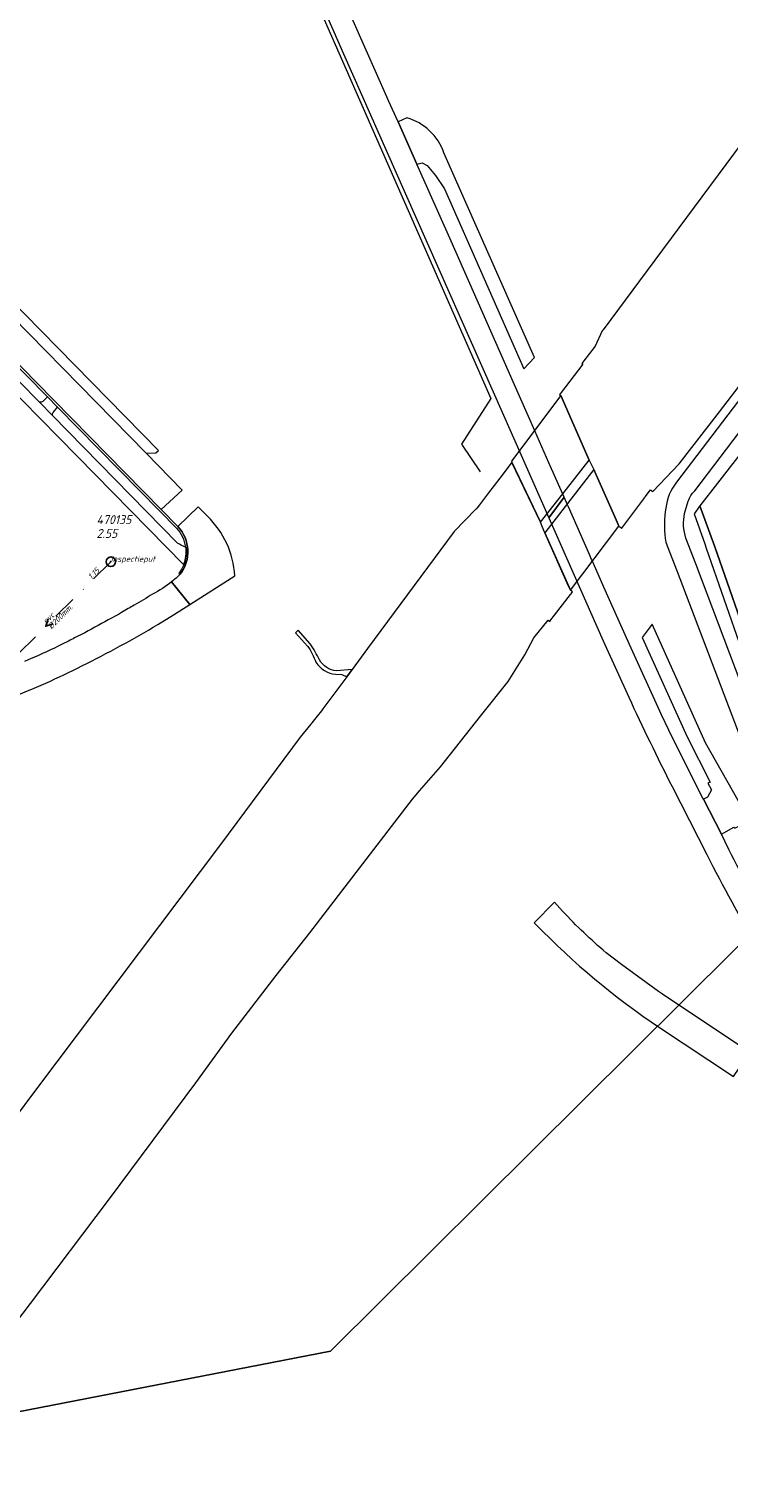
# Model space of a CAD drawing. Extents: x 148869 to 161638, y 453607 to 469810.
# Tile 461 of 656: x 154934 to 155081, y 463579 to 463884. Entities that reach past the tile are written whole.
import ezdxf
from ezdxf.lldxf.tags import DXFTag

# ---------------------------------------------------------------- set-up
doc = ezdxf.new("R2010")
doc.units = 0
doc.header["$PDMODE"] = 32
doc.header["$PDSIZE"] = 2
doc.linetypes.add('RI-VWA', pattern=[11, 5, -3, 0, -3])
doc.layers.get('0').update_dxf_attribs({"linetype": 'CONTINUOUS'})
doc.layers.get('DEFPOINTS').update_dxf_attribs({"linetype": 'CONTINUOUS'})
doc.layers.add('2024', color=160, linetype='CONTINUOUS')
for name, color, linetype, lineweight in [('B-OI-RI-PERSLEIDING-G-niet meenemen', 190, 'RI-PERS', 18), ('B-OI-RI-STROOMRICHTING-S', 252, 'CONTINUOUS', 25), ('B-OI-RI-VWA-BOB-T18', 34, 'CONTINUOUS', 18), ('B-OI-RI-VWA-DIAMETER-T18', 34, 'CONTINUOUS', 18), ('B-OI-RI-VWA-MATERIAAL-T18', 34, 'CONTINUOUS', 18), ('B-OI-RI-VWA_PUTDEKSELHOOGTE-T25', 34, 'CONTINUOUS', 25), ('B-OI-RI-VWA_PUTNUMMER-T25', 34, 'CONTINUOUS', 25), ('B-OI-RI-VWA_RIOOLPUT-S', 34, 'CONTINUOUS', 25), ('B-OI-RI-VWA_TRANSPORTLEIDING-G', 34, 'RI-VWA', 18), ('B-RO-VH-VERHARDING_ASFALT-GV', 251, 'CONTINUOUS', 18), ('B-RO-VH-VERHARDING_FUNDERING_ZAND-GV', 251, 'CONTINUOUS', 18), ('B-RO-VH-VERHARDING_GRASBETONSTEEN-GV', 251, 'CONTINUOUS', 18), ('B-RO-VH-VERHARDING_HALFVERHARDING-GV', 251, 'CONTINUOUS', 18), ('B-RO-VH-VERHARDING_STRAATBAKSTEEN-GV', 251, 'CONTINUOUS', 18)]:
    doc.layers.add(name, color=color, linetype=linetype, lineweight=lineweight)
doc.styles.add('NLCS-ISO-M500-T18_CURSIEF', font='NLCS-ISO.ttf', dxfattribs={"oblique": 15, "height": 0.9})
doc.styles.add('NLCS-ISO-M750-T25_CURSIEF', font='NLCS-ISO.ttf', dxfattribs={"oblique": 15, "height": 1.875})
tags = doc.linetypes.add('RI-PERS', pattern='A,7,-2,["P",Standard,S=1.8,R=0,X=-0.5,Y=-0.9],-2,7,-2,[102,NLCS.SHX,S=1,R=180,X=0,Y=0],-2', length=22).pattern_tags.tags
tags[6] = DXFTag(74, 10)

# ---------------------------------------------------------------- blocks, each defined once
blk = doc.blocks.new('ACMAP_ANN_TEMPLATE_vwa-diam')
at = {"color": 0, "linetype": 'ByBlock', "style": 'NLCS-ISO-M500-T18_CURSIEF', "oblique": 15}
blk.add_attdef('vwa-diam', (0.3, -1.3), '', height=1.2, dxfattribs=at)
blk = doc.blocks.new('ACMAP_ANN_TEMPLATE_vwa-materiaal')
at = {"color": 0, "linetype": 'ByBlock', "style": 'NLCS-ISO-M500-T18_CURSIEF', "oblique": 15}
blk.add_attdef('vwa-mat', (0.3, 0.2), '', height=1.2, dxfattribs=at)
blk = doc.blocks.new('ACMAP_ANN_TEMPLATE_vwa-nap-r')
at = {"color": 0, "linetype": 'ByBlock', "style": 'NLCS-ISO-M500-T18_CURSIEF', "oblique": 15}
blk.add_attdef('vwa-nap-r', (-5.6, 0.2), '', height=1.2, dxfattribs=at)
blk = doc.blocks.new('ACMAP_ANN_TEMPLATE_type knoop')
at = {"layer": 'DEFPOINTS', "style": 'NLCS-ISO-M500-T18_CURSIEF', "oblique": 15}
blk.add_attdef('type_knoop', (0, 0), '', height=1.2, dxfattribs=at)
blk = doc.blocks.new('ACMAP_ANN_TEMPLATE_vwa-puth')
at = {"color": 0, "linetype": 'ByBlock', "style": 'NLCS-ISO-M750-T25_CURSIEF', "oblique": 15}
blk.add_attdef('vwa-puth', (-3, 5), '', height=1.88, dxfattribs=at)
blk = doc.blocks.new('ACMAP_ANN_TEMPLATE_vwa-putnr')
at = {"color": 0, "linetype": 'ByBlock', "style": 'NLCS-ISO-M750-T25_CURSIEF', "oblique": 15}
blk.add_attdef('vaw-putnr', (-3, 7.9), '', height=1.88, dxfattribs=at)

msp = doc.modelspace()

# ---------------------------------------------------------------- linework, layer by layer
at = {"layer": '2024', "color": 251, "flags": 128}
msp.add_lwpolyline([(154880.09, 463583.71), (154802.93, 463607.77), (154783.42, 463618.82), (154703.5, 463642.43), (154548.43, 463659.29), (154421.26, 463667.51), (154303, 463715.64), (154234.64, 463746.72), (154185.43, 463847.93), (154172.54, 464214.74), (154374.96, 464203.67), (154448.97, 464217.42), (154534.52, 464252.78), (154794.92, 464365.88), (155095.72, 464481.69), (155225.77, 464522.99), (155743.43, 464406.43), (155261.03, 464027.91), (155117.92, 463879.58), (155092.5, 463701.09), (154997.18, 463606.5)], close=True, dxfattribs=at)
at = {"layer": 'B-OI-RI-PERSLEIDING-G-niet meenemen'}
for p, q in [((154971.7, 463940.84), (155030.85, 463806.37)), ((155030.85, 463806.37), (155024.7, 463796.8)), ((155024.7, 463796.8), (155028.6, 463791))]:
    msp.add_line(p, q, dxfattribs=at)
at = {"layer": 'B-OI-RI-STROOMRICHTING-S', "color": 251}
msp.add_lwpolyline([(154937.98, 463760.1), (154937.45, 463758.57), (154938.98, 463759.07)], dxfattribs=at)
at = {"layer": 'B-OI-RI-VWA_RIOOLPUT-S'}
msp.add_point((154951.1, 463772.1), dxfattribs=at)
at = {"layer": 'B-OI-RI-VWA_TRANSPORTLEIDING-G', "color": 251}
msp.add_line((154923.83, 463745.04), (154951.1, 463772.1), dxfattribs=at)
at = {"layer": 'B-RO-VH-VERHARDING_ASFALT-GV', "flags": 128}
for points in [[(155035.57, 463809.82), (155022.52, 463839.36), (155015.37, 463855.49), (155011.39, 463864.4), (155009.48, 463868.67), (155009.06, 463869.62), (155004.7, 463879.45), (154990.5, 463911.51), (154989.24, 463914.4), (154982.33, 463937.74)], [(154975.6, 463934.06), (154982.07, 463919.34), (154999.97, 463878.7), (155012.91, 463849.46), (155033.51, 463802.87), (155043.03, 463781.29), (155046.26, 463785.62), (155043.07, 463792.84), (155040.09, 463799.58), (155035.57, 463809.82)], [(154832.59, 463914.45), (154836.43, 463910.54), (154871.5, 463874.83), (154874.23, 463872.09), (154877.67, 463868.52), (154877.99, 463868.2), (154878.25, 463867.94), (154882.57, 463863.68), (154882.96, 463863.29), (154939.07, 463806.07), (154961.7, 463783.03), (154966.1, 463787.09), (154958.52, 463794.85), (154881.31, 463873.52), (154875.93, 463878.97), (154870.78, 463884.25), (154865.41, 463889.72), (154843.76, 463911.82), (154837.92, 463917.71)], [(155073.68, 463787), (155104.28, 463827.19), (155124.06, 463852.72), (155142.62, 463876.91), (155139.31, 463879.45), (155120.48, 463854.88), (155103.1, 463832.38), (155069.86, 463788.8)], [(154892.52, 463849.82), (154890.88, 463851.49), (154890.04, 463852.34), (154883.32, 463859.19), (154881.09, 463861.46), (154879.7, 463862.91), (154879.2, 463863.92), (154878.46, 463864.69), (154876.57, 463862.84), (154924.71, 463813.85), (154944.04, 463794.24), (154966.4, 463771.46)], [(154965.13, 463776.02), (154938.87, 463802.76), (154936.1, 463805.58), (154927.52, 463814.26), (154925.38, 463816.42), (154908.97, 463833.08), (154908.96, 463833.36), (154905.93, 463836.5), (154905.5, 463836.61), (154894.89, 463847.41), (154892.52, 463849.82)], [(154936.1, 463805.58), (154938.87, 463802.76)], [(154939.94, 463804.51), (154937.8, 463806.69), (154936.82, 463805.73)], [(154938.99, 463803.42), (154939.94, 463804.51)], [(154971.38, 463781.65), (154969.44, 463783.64), (154965.19, 463779.48)], [(155075.49, 463722.28), (155075.39, 463722.47), (155068.99, 463735.18), (155066.7, 463739.95), (155059.95, 463754.72), (155054.86, 463766.15), (155052.13, 463772.33), (155052.01, 463772.59), (155051.55, 463773.63), (155047.14, 463783.62), (155046.96, 463784.04), (155046.26, 463785.62), (155043.03, 463781.29), (155054.42, 463755.5), (155059.82, 463743.71)], [(155071.55, 463782.25), (155072.31, 463784.81)], [(155098.92, 463706.16), (155096.27, 463712.42), (155073.88, 463771.69), (155071.82, 463777.07)], [(154966.85, 463775.2), (154966.75, 463775.19)], [(155067.89, 463775.46), (155070.01, 463770.04), (155091.83, 463712.71)], [(154960.94, 463758.93), (154964.27, 463760.96), (154967.66, 463763.12), (154963.87, 463767.91)], [(154963.87, 463767.91), (154967.66, 463763.12), (154977.15, 463769.14)], [(154942.23, 463755.46), (154940.9, 463754.79)], [(155068.91, 463724.91), (155076.2, 463710.67)], [(155080.81, 463711.71), (155079.29, 463714.92), (155075.49, 463722.28)]]:
    msp.add_lwpolyline(points, dxfattribs=at)
at = {"layer": 'B-RO-VH-VERHARDING_ASFALT-GV'}
for points in [[(154936.82, 463805.73, -0.248345), (154936.1, 463805.58)], [(154938.87, 463802.76, -0.255624), (154938.99, 463803.42)], [(155069.86, 463788.8, 0.146236), (155067.61, 463783.36)], [(155072.31, 463784.81, -0.125696), (155073.68, 463787)], [(155067.61, 463783.36, 0.068219), (155067.47, 463777.01)], [(154977.15, 463769.14, 0.18509), (154971.38, 463781.65)], [(155071.82, 463777.07, -0.136258), (155071.55, 463782.25)], [(154965.19, 463779.48, -0.36498), (154965.68, 463769.48)], [(155067.47, 463777.01, 0.095529), (155067.89, 463775.46)], [(154966.75, 463775.19, -0.088976), (154965.13, 463776.02)], [(154966.4, 463771.46, 0.128879), (154966.85, 463775.2)], [(154963.87, 463767.91, -0.045498), (154959.88, 463765.3)], [(154965.68, 463769.48, -0.022953), (154963.87, 463767.91)], [(154959.88, 463765.3, -0.004325), (154955.97, 463762.96)], [(154954.77, 463762.26, -0.012432), (154943.49, 463756.11)], [(154955.97, 463762.96, -0.000989), (154954.77, 463762.26)], [(154945.04, 463750.25, 0.019732), (154960.94, 463758.93)], [(154943.49, 463756.11, -0.001896), (154942.23, 463755.46)], [(154940.9, 463754.79, -0.008855), (154934.25, 463751.72)], [(154929.67, 463743.45, 0.026315), (154945.04, 463750.25)], [(154934.25, 463751.72, -0.00157), (154932.95, 463751.15)], [(155059.82, 463743.71, 0.008439), (155068.91, 463724.91)], [(155076.2, 463710.67, 0.012098), (155086.89, 463690.97)], [(155090.09, 463694.59, -0.013905), (155080.81, 463711.71)]]:
    msp.add_lwpolyline(points, format="xyb", dxfattribs=at)
at = {"layer": 'B-RO-VH-VERHARDING_FUNDERING_ZAND-GV', "flags": 128}
for points in [[(154990.44, 463757.72), (154989.89, 463757.2), (154992.39, 463754.41)], [(154992.98, 463754.88), (154990.44, 463757.72)], [(154998.28, 463748.52), (154999.62, 463748.47), (155000.62, 463747.98), (155001.74, 463749.5), (154998.46, 463749.19)]]:
    msp.add_lwpolyline(points, dxfattribs=at)
at = {"layer": 'B-RO-VH-VERHARDING_FUNDERING_ZAND-GV'}
for points in [[(154992.39, 463754.41, -0.067543), (154994.16, 463751.01)], [(154994.9, 463751.49, 0.03567), (154992.98, 463754.88)], [(154994.16, 463751.01, 0.239939), (154998.28, 463748.52)], [(154998.46, 463749.19, -0.228723), (154994.9, 463751.49)]]:
    msp.add_lwpolyline(points, format="xyb", dxfattribs=at)
at = {"layer": 'B-RO-VH-VERHARDING_GRASBETONSTEEN-GV', "flags": 128}
for points in [[(155013.23, 463865.25), (155012.3, 463864.82), (155011.39, 463864.4)], [(155011.39, 463864.4), (155015.37, 463855.49), (155016.46, 463855.82), (155017.5, 463855.26), (155019.28, 463853.15), (155021.11, 463850.32), (155037.81, 463812.57), (155040.02, 463814.97), (155021.03, 463857.89)]]:
    msp.add_lwpolyline(points, dxfattribs=at)
at = {"layer": 'B-RO-VH-VERHARDING_GRASBETONSTEEN-GV'}
msp.add_lwpolyline([(155021.03, 463857.89, 0.243835), (155013.23, 463865.25)], format="xyb", dxfattribs=at)
at = {"layer": 'B-RO-VH-VERHARDING_GRASBETONSTEEN-GV', "flags": 128}
msp.add_lwpolyline([(155064.72, 463759.01), (155062.66, 463756.23), (155072.08, 463735.38), (155076.94, 463725.88), (155076.4, 463725.61), (155077.19, 463724.23), (155076.35, 463722.73), (155075.49, 463722.28), (155079.29, 463714.92), (155081.91, 463716.44), (155082.07, 463716.17), (155085.19, 463717.8), (155075.92, 463734.14)], close=True, dxfattribs=at)
at = {"layer": 'B-RO-VH-VERHARDING_HALFVERHARDING-GV', "flags": 128}
for points in [[(155090.1, 463868.77), (155063.7, 463833.22), (155054.46, 463820.78), (155054.27, 463820.52), (155052.76, 463817.34), (155050.41, 463814.24), (155049.99, 463813.69), (155050.18, 463813.53), (155045.65, 463807.64), (155045.63, 463807.61), (155045.43, 463807.35), (155045.37, 463807.28), (155045.3, 463807.19), (155045.57, 463806.98), (155051.52, 463793.42), (155051.75, 463792.97), (155052.51, 463791.43), (155052.72, 463790.95), (155057.15, 463780.93), (155057.6, 463779.91), (155057.69, 463779.72), (155057.75, 463779.57), (155058.14, 463779.28), (155058.23, 463779.22), (155058.33, 463779.15), (155058.35, 463779.13), (155062.96, 463785.32), (155063.11, 463785.51), (155063.17, 463785.59), (155063.28, 463785.73), (155064.2, 463786.93), (155064.38, 463787.16), (155064.89, 463786.86), (155070.39, 463792.66), (155078.89, 463803.55), (155097.66, 463828.1)], [(154885.48, 463552.31), (154934.23, 463616.48), (154950.8, 463638.42), (154968.96, 463662.78), (154976.5, 463673.2), (154985.78, 463685.29), (154992.89, 463694.21), (155014.44, 463722.31), (155015.92, 463724.02), (155020.28, 463729.07), (155028.7, 463739.7), (155034.49, 463746.97), (155038.03, 463752.54), (155039.93, 463756.11), (155042.9, 463759.85), (155043.23, 463759.58), (155043.3, 463759.68), (155043.48, 463759.91), (155044.24, 463760.9), (155047.57, 463765.2), (155047.73, 463765.4), (155047.96, 463765.69), (155048.02, 463765.78), (155047.86, 463765.9), (155047.58, 463766.13), (155047.39, 463766.54), (155046.92, 463767.59), (155042.5, 463777.52), (155042.2, 463778.2), (155041.68, 463779.48), (155041.31, 463780.38), (155035.38, 463792.81), (155035.29, 463793), (155035.12, 463792.77), (155032.76, 463789.67), (155030.38, 463786.56), (155028.48, 463784.06), (155027.98, 463783.41), (155027.77, 463783.14), (155027.73, 463783.1), (155023.15, 463778.48), (155005.01, 463753.93), (155001.74, 463749.5), (155000.62, 463747.98), (154995.62, 463741.22), (154995.33, 463740.83), (154994.42, 463739.67), (154993.32, 463738.27), (154993.13, 463738.02), (154993.11, 463738), (154990.88, 463735.27), (154974.13, 463712.77), (154935.52, 463661.5), (154914.99, 463634.07)]]:
    msp.add_lwpolyline(points, dxfattribs=at)
for points in [[(155035.2, 463793.19), (155035.29, 463793), (155041.31, 463780.38), (155046.73, 463787.3), (155051.52, 463793.42), (155045.57, 463806.98)], [(155057.75, 463779.57), (155057.69, 463779.72), (155057.6, 463779.91), (155057.15, 463780.93), (155052.72, 463790.95), (155052.51, 463791.43), (155047.66, 463785.21), (155042.2, 463778.2), (155047.58, 463766.13)]]:
    msp.add_lwpolyline(points, close=True, dxfattribs=at)
at = {"layer": 'B-RO-VH-VERHARDING_STRAATBAKSTEEN-GV', "flags": 128}
for points in [[(154961.11, 463795.47), (154883.72, 463874.27), (154883.42, 463873.99), (154882.87, 463873.48), (154881.31, 463873.52), (154958.52, 463794.85), (154960.55, 463794.93)], [(155075.76, 463775.84), (155076.07, 463774.97), (155083.49, 463753.72), (155085.82, 463752.58), (155077.9, 463775.2), (155074.75, 463783.85), (155073.52, 463782.18)]]:
    msp.add_lwpolyline(points, close=True, dxfattribs=at)
for points in [[(154965.19, 463779.48), (154961.7, 463783.03), (154939.07, 463806.07), (154882.96, 463863.29), (154882.6, 463862.94), (154884.82, 463860.69), (154891.51, 463853.86), (154892.35, 463853), (154894, 463851.32), (154896.41, 463848.87), (154906.76, 463838.27), (154911.1, 463833.85)], [(155204.32, 463805.89), (155204.29, 463805.95), (155203.41, 463808.37), (155189.15, 463849.31), (155179.01, 463845.81), (155160.96, 463839.58), (155155.32, 463837.66), (155152.64, 463836.74), (155109.81, 463821.68), (155104.36, 463819.76), (155102.08, 463818.95), (155078.45, 463788.61), (155074.75, 463783.85), (155077.9, 463775.2), (155085.82, 463752.58), (155090.6, 463738.57), (155101.57, 463707.28), (155102.22, 463705.5), (155101.57, 463705.28), (155101.19, 463705.13), (155102.37, 463703.18), (155102.54, 463703.29), (155104.62, 463704.57)], [(154911.1, 463833.85), (154926.83, 463817.85), (154928.93, 463815.7), (154937.8, 463806.69), (154939.94, 463804.51), (154961.38, 463782.72), (154964.87, 463779.17)], [(154966.75, 463775.19), (154966.85, 463775.2)], [(154965.49, 463769.82), (154965.4, 463769.7), (154965.68, 463769.48)], [(155045.94, 463698.79), (155044.26, 463700.65), (155039.97, 463696.37), (155040.3, 463696.02)], [(155066.04, 463681.96), (155058.3, 463687.57), (155055.08, 463690.07)], [(155066.3, 463674.39), (155081.82, 463664.09), (155085.26, 463669.15), (155066.88, 463681.35), (155066.04, 463681.96)]]:
    msp.add_lwpolyline(points, dxfattribs=at)
at = {"layer": 'B-RO-VH-VERHARDING_STRAATBAKSTEEN-GV'}
for points in [[(154964.87, 463779.17, -0.153768), (154966.75, 463775.19)], [(154965.68, 463769.48, 0.36498), (154965.19, 463779.48)], [(154966.85, 463775.2, -0.128879), (154966.4, 463771.46)], [(154966.4, 463771.46, -0.06315), (154965.49, 463769.82)], [(155055.08, 463690.07, -0.031576), (155045.94, 463698.79)], [(155040.3, 463696.02, 0.052361), (155066.3, 463674.39)]]:
    msp.add_lwpolyline(points, format="xyb", dxfattribs=at)

# ---------------------------------------------------------------- block references
at = {"layer": 'B-OI-RI-VWA-BOB-T18', "color": 251, "rotation": 44.77853757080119}
msp.add_blockref('ACMAP_ANN_TEMPLATE_vwa-nap-r', (154951.1, 463772.1), dxfattribs=at).add_auto_attribs({'vwa-nap-r': '1.15'})
at = {"layer": 'B-OI-RI-VWA-DIAMETER-T18', "color": 251, "rotation": 44.77853757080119}
msp.add_blockref('ACMAP_ANN_TEMPLATE_vwa-diam', (154937.46, 463758.57), dxfattribs=at).add_auto_attribs({'vwa-diam': '%%c200mm.'})
at = {"layer": 'B-OI-RI-VWA-MATERIAAL-T18', "color": 251, "rotation": 44.77853757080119}
msp.add_blockref('ACMAP_ANN_TEMPLATE_vwa-materiaal', (154937.46, 463758.57), dxfattribs=at).add_auto_attribs({'vwa-mat': 'pvc'})
at = {"layer": 'B-OI-RI-VWA_PUTDEKSELHOOGTE-T25', "color": 251}
msp.add_blockref('ACMAP_ANN_TEMPLATE_vwa-puth', (154951.1, 463772.1), dxfattribs=at).add_auto_attribs({'vwa-puth': '2.55'})
at = {"layer": 'B-OI-RI-VWA_PUTNUMMER-T25', "color": 251}
msp.add_blockref('ACMAP_ANN_TEMPLATE_vwa-putnr', (154951.1, 463772.1), dxfattribs=at).add_auto_attribs({'vaw-putnr': '470135'})
at = {"layer": 'DEFPOINTS'}
msp.add_blockref('ACMAP_ANN_TEMPLATE_type knoop', (154951.1, 463772.1), dxfattribs=at).add_auto_attribs({'type_knoop': 'inspectieput'})

doc.saveas('drawing.dxf')
